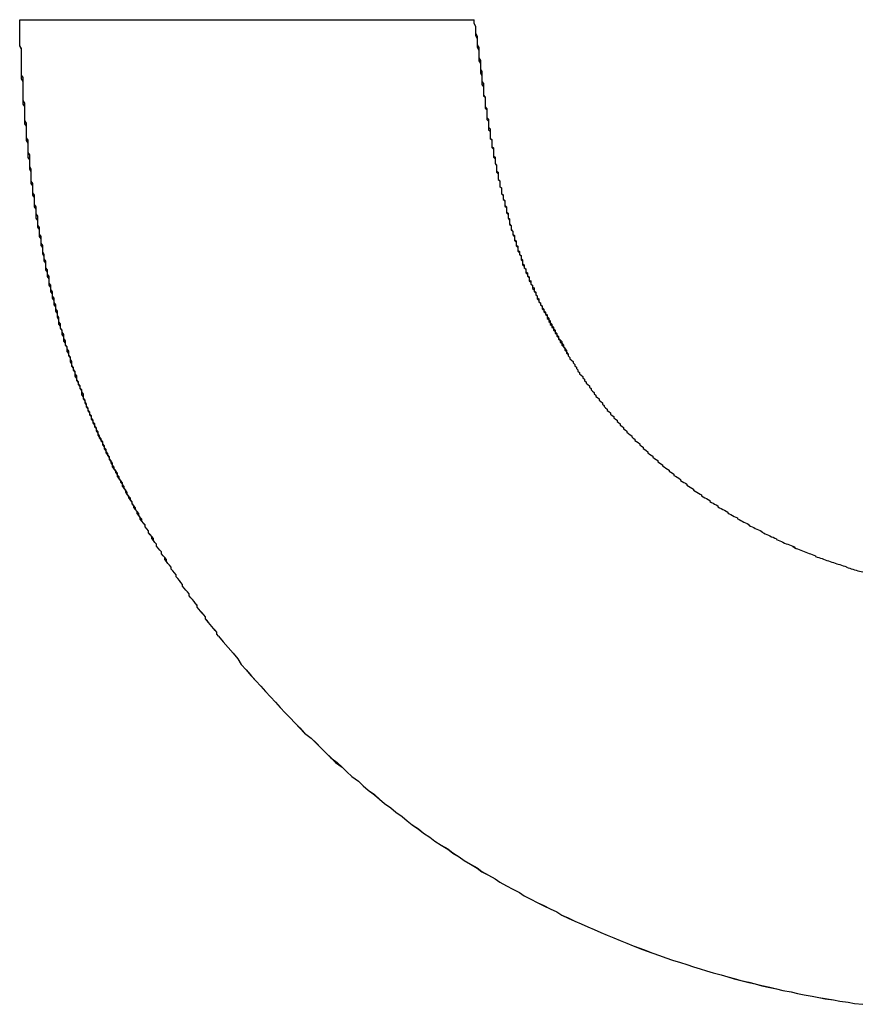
# Model space of a CAD drawing. Extents: x 1107 to 4046, y 937 to 3355.
# Tile 788 of 861: x 3061.12 to 3061.638, y 1749.372 to 1749.977. Entities that reach past the tile are written whole.
import ezdxf

# ---------------------------------------------------------------- set-up
doc = ezdxf.new("R2010")
doc.units = 0
doc.layers.add('KF_VIDA_L___C_LEFT', color=7, linetype='CONTINUOUS')

# ---------------------------------------------------------------- blocks, each defined once
blk = doc.blocks.new('KF_VIDA_L___C_LEFT')
at = {"layer": 'KF_VIDA_L___C_LEFT'}
blk.add_line((171.81686, 60.76384), (172.09614, 60.76384), dxfattribs=at)
blk.add_line((171.81686, 60.76384), (172.09614, 60.76384), dxfattribs=at)
for points in [[(171.939, 60.3849, 0), (171.938, 60.3861, 0), (171.938, 60.3873, 0), (171.937, 60.3885, 0), (171.936, 60.3896, 0), (171.935, 60.3908, 0), (171.934, 60.392, 0), (171.933, 60.3932, 0), (171.932, 60.3944, 0), (171.931, 60.3955, 0), (171.931, 60.3967, 0), (171.93, 60.3979, 0), (171.929, 60.3991, 0), (171.928, 60.4003, 0), (171.927, 60.4014, 0), (171.926, 60.4026, 0), (171.926, 60.4038, 0), (171.925, 60.405, 0), (171.924, 60.4061, 0), (171.923, 60.4073, 0), (171.922, 60.4085, 0), (171.921, 60.4097, 0), (171.921, 60.4108, 0), (171.92, 60.412, 0), (171.919, 60.4132, 0), (171.918, 60.4144, 0), (171.917, 60.4155, 0), (171.917, 60.4167, 0), (171.916, 60.4179, 0), (171.915, 60.4191, 0), (171.914, 60.4202, 0), (171.913, 60.4214, 0), (171.913, 60.4226, 0), (171.912, 60.4238, 0), (171.911, 60.4249, 0), (171.91, 60.4261, 0), (171.91, 60.4273, 0), (171.909, 60.4284, 0), (171.908, 60.4296, 0), (171.907, 60.4308, 0), (171.907, 60.432, 0), (171.906, 60.4331, 0), (171.905, 60.4343, 0), (171.904, 60.4355, 0), (171.904, 60.4367, 0), (171.903, 60.4378, 0), (171.902, 60.439, 0), (171.901, 60.4402, 0), (171.901, 60.4414, 0), (171.9, 60.4425, 0), (171.899, 60.4437, 0), (171.899, 60.4449, 0), (171.898, 60.4461, 0), (171.897, 60.4472, 0), (171.896, 60.4484, 0), (171.896, 60.4496, 0), (171.895, 60.4508, 0), (171.894, 60.4519, 0), (171.894, 60.4531, 0), (171.893, 60.4543, 0), (171.892, 60.4555, 0), (171.892, 60.4567, 0), (171.891, 60.4578, 0), (171.89, 60.459, 0), (171.89, 60.4602, 0), (171.889, 60.4614, 0), (171.888, 60.4626, 0), (171.888, 60.4637, 0), (171.887, 60.4649, 0), (171.886, 60.4661, 0), (171.886, 60.4673, 0), (171.885, 60.4685, 0), (171.885, 60.4697, 0), (171.884, 60.4708, 0), (171.883, 60.472, 0), (171.883, 60.4732, 0), (171.882, 60.4744, 0), (171.881, 60.4756, 0), (171.881, 60.4768, 0), (171.88, 60.478, 0), (171.88, 60.4792, 0), (171.879, 60.4803, 0), (171.878, 60.4815, 0), (171.878, 60.4827, 0), (171.877, 60.4839, 0), (171.877, 60.4851, 0), (171.876, 60.4863, 0), (171.875, 60.4875, 0), (171.875, 60.4887, 0), (171.874, 60.4899, 0), (171.874, 60.4911, 0), (171.873, 60.4923, 0), (171.872, 60.4935, 0), (171.872, 60.4947, 0), (171.871, 60.4959, 0), (171.871, 60.4971, 0), (171.87, 60.4983, 0), (171.87, 60.4995, 0), (171.869, 60.5007, 0), (171.869, 60.5019, 0), (171.868, 60.5031, 0), (171.868, 60.5043, 0), (171.867, 60.5055, 0), (171.866, 60.5068, 0), (171.866, 60.508, 0), (171.865, 60.5092, 0), (171.865, 60.5104, 0), (171.864, 60.5116, 0), (171.864, 60.5128, 0), (171.863, 60.5141, 0), (171.863, 60.5153, 0), (171.862, 60.5165, 0), (171.862, 60.5177, 0), (171.861, 60.5189, 0), (171.861, 60.5202, 0), (171.86, 60.5214, 0), (171.86, 60.5226, 0), (171.859, 60.5238, 0), (171.859, 60.5251, 0), (171.858, 60.5263, 0), (171.858, 60.5275, 0), (171.857, 60.5288, 0), (171.857, 60.53, 0), (171.856, 60.5312, 0), (171.856, 60.5325, 0), (171.856, 60.5337, 0), (171.855, 60.535, 0), (171.855, 60.5362, 0), (171.854, 60.5374, 0), (171.854, 60.5387, 0), (171.853, 60.5399, 0), (171.853, 60.5412, 0), (171.852, 60.5424, 0), (171.852, 60.5437, 0), (171.852, 60.5449, 0), (171.851, 60.5462, 0), (171.851, 60.5475, 0), (171.85, 60.5487, 0), (171.85, 60.55, 0), (171.849, 60.5512, 0), (171.849, 60.5525, 0), (171.849, 60.5538, 0), (171.848, 60.555, 0), (171.848, 60.5563, 0), (171.847, 60.5576, 0), (171.847, 60.5588, 0), (171.847, 60.5601, 0), (171.846, 60.5614, 0), (171.846, 60.5627, 0), (171.845, 60.5639, 0), (171.845, 60.5652, 0), (171.845, 60.5665, 0), (171.844, 60.5678, 0), (171.844, 60.5691, 0), (171.844, 60.5704, 0), (171.843, 60.5717, 0), (171.843, 60.573, 0), (171.842, 60.5742, 0), (171.842, 60.5755, 0), (171.842, 60.5768, 0), (171.841, 60.5781, 0), (171.841, 60.5794, 0), (171.841, 60.5807, 0), (171.84, 60.582, 0), (171.84, 60.5834, 0), (171.84, 60.5847, 0), (171.839, 60.586, 0), (171.839, 60.5873, 0), (171.839, 60.5886, 0), (171.838, 60.5899, 0), (171.838, 60.5912, 0), (171.838, 60.5926, 0), (171.837, 60.5939, 0), (171.837, 60.5952, 0), (171.837, 60.5966, 0), (171.836, 60.5979, 0), (171.836, 60.5992, 0), (171.836, 60.6006, 0), (171.835, 60.6019, 0), (171.835, 60.6032, 0), (171.835, 60.6046, 0), (171.835, 60.6059, 0), (171.834, 60.6073, 0), (171.834, 60.6086, 0), (171.834, 60.61, 0), (171.833, 60.6113, 0), (171.833, 60.6127, 0), (171.833, 60.614, 0), (171.833, 60.6154, 0), (171.832, 60.6168, 0), (171.832, 60.6181, 0), (171.832, 60.6195, 0), (171.831, 60.6209, 0), (171.831, 60.6222, 0), (171.831, 60.6236, 0), (171.831, 60.625, 0), (171.83, 60.6264, 0), (171.83, 60.6277, 0), (171.83, 60.6291, 0), (171.83, 60.6305, 0), (171.829, 60.6319, 0), (171.829, 60.6333, 0), (171.829, 60.6347, 0), (171.829, 60.6361, 0), (171.828, 60.6375, 0), (171.828, 60.6389, 0), (171.828, 60.6403, 0), (171.828, 60.6417, 0), (171.828, 60.6431, 0), (171.827, 60.6445, 0), (171.827, 60.646, 0), (171.827, 60.6474, 0), (171.827, 60.6488, 0), (171.826, 60.6502, 0), (171.826, 60.6516, 0), (171.826, 60.6531, 0), (171.826, 60.6545, 0), (171.826, 60.6559, 0), (171.825, 60.6574, 0), (171.825, 60.6588, 0), (171.825, 60.6603, 0), (171.825, 60.6617, 0), (171.825, 60.6632, 0), (171.824, 60.6646, 0), (171.824, 60.6661, 0), (171.824, 60.6675, 0), (171.824, 60.669, 0), (171.824, 60.6704, 0), (171.824, 60.6719, 0), (171.823, 60.6734, 0), (171.823, 60.6748, 0), (171.823, 60.6763, 0), (171.823, 60.6778, 0), (171.823, 60.6793, 0), (171.823, 60.6808, 0), (171.822, 60.6822, 0), (171.822, 60.6837, 0), (171.822, 60.6852, 0), (171.822, 60.6867, 0), (171.822, 60.6882, 0), (171.822, 60.6897, 0), (171.821, 60.6912, 0), (171.821, 60.6927, 0), (171.821, 60.6942, 0), (171.821, 60.6957, 0), (171.821, 60.6973, 0), (171.821, 60.6988, 0), (171.821, 60.7003, 0), (171.82, 60.7018, 0), (171.82, 60.7034, 0), (171.82, 60.7049, 0), (171.82, 60.7064, 0), (171.82, 60.708, 0), (171.82, 60.7095, 0), (171.82, 60.711, 0), (171.82, 60.7126, 0), (171.819, 60.7141, 0), (171.819, 60.7157, 0), (171.819, 60.7173, 0), (171.819, 60.7188, 0), (171.819, 60.7204, 0), (171.819, 60.7219, 0), (171.819, 60.7235, 0), (171.819, 60.7251, 0), (171.819, 60.7267, 0), (171.819, 60.7282, 0), (171.818, 60.7298, 0), (171.818, 60.7314, 0), (171.818, 60.733, 0), (171.818, 60.7346, 0), (171.818, 60.7362, 0), (171.818, 60.7378, 0), (171.818, 60.7394, 0), (171.818, 60.741, 0), (171.818, 60.7426, 0), (171.818, 60.7442, 0), (171.818, 60.7458, 0), (171.817, 60.7475, 0), (171.817, 60.7491, 0), (171.817, 60.7507, 0), (171.817, 60.7523, 0), (171.817, 60.754, 0), (171.817, 60.7556, 0), (171.817, 60.7572, 0), (171.817, 60.7589, 0), (171.817, 60.7605, 0), (171.817, 60.7622, 0), (171.817, 60.7638, 0)], [(171.939, 60.3849, 0), (171.938, 60.3861, 0), (171.938, 60.3873, 0), (171.937, 60.3884, 0), (171.936, 60.3896, 0), (171.935, 60.3908, 0), (171.934, 60.392, 0), (171.933, 60.3932, 0), (171.932, 60.3943, 0), (171.931, 60.3955, 0), (171.931, 60.3967, 0), (171.93, 60.3979, 0), (171.929, 60.399, 0), (171.928, 60.4002, 0), (171.927, 60.4014, 0), (171.926, 60.4026, 0), (171.926, 60.4037, 0), (171.925, 60.4049, 0), (171.924, 60.4061, 0), (171.923, 60.4073, 0), (171.922, 60.4084, 0), (171.921, 60.4096, 0), (171.921, 60.4108, 0), (171.92, 60.412, 0), (171.919, 60.4131, 0), (171.918, 60.4143, 0), (171.917, 60.4155, 0), (171.917, 60.4167, 0), (171.916, 60.4178, 0), (171.915, 60.419, 0), (171.914, 60.4202, 0), (171.913, 60.4213, 0), (171.913, 60.4225, 0), (171.912, 60.4237, 0), (171.911, 60.4249, 0), (171.91, 60.4261, 0), (171.91, 60.4272, 0), (171.909, 60.4284, 0), (171.908, 60.4296, 0), (171.907, 60.4308, 0), (171.906, 60.4319, 0), (171.906, 60.4331, 0), (171.905, 60.4343, 0), (171.904, 60.4355, 0), (171.904, 60.4366, 0), (171.903, 60.4378, 0), (171.902, 60.439, 0), (171.901, 60.4402, 0), (171.901, 60.4414, 0), (171.9, 60.4425, 0), (171.899, 60.4437, 0), (171.898, 60.4449, 0), (171.898, 60.4461, 0), (171.897, 60.4473, 0), (171.896, 60.4484, 0), (171.896, 60.4496, 0), (171.895, 60.4508, 0), (171.894, 60.452, 0), (171.894, 60.4532, 0), (171.893, 60.4544, 0), (171.892, 60.4556, 0), (171.891, 60.4567, 0), (171.891, 60.4579, 0), (171.89, 60.4591, 0), (171.889, 60.4603, 0), (171.889, 60.4615, 0), (171.888, 60.4627, 0), (171.887, 60.4639, 0), (171.887, 60.4651, 0), (171.886, 60.4663, 0), (171.886, 60.4674, 0), (171.885, 60.4686, 0), (171.884, 60.4698, 0), (171.884, 60.471, 0), (171.883, 60.4722, 0), (171.882, 60.4734, 0), (171.882, 60.4746, 0), (171.881, 60.4758, 0), (171.88, 60.477, 0), (171.88, 60.4782, 0), (171.879, 60.4794, 0), (171.879, 60.4806, 0), (171.878, 60.4818, 0), (171.877, 60.483, 0), (171.877, 60.4842, 0), (171.876, 60.4854, 0), (171.876, 60.4866, 0), (171.875, 60.4878, 0), (171.874, 60.489, 0), (171.874, 60.4902, 0), (171.873, 60.4915, 0), (171.873, 60.4927, 0), (171.872, 60.4939, 0), (171.872, 60.4951, 0), (171.871, 60.4963, 0), (171.87, 60.4975, 0), (171.87, 60.4987, 0), (171.869, 60.5, 0), (171.869, 60.5012, 0), (171.868, 60.5024, 0), (171.868, 60.5036, 0), (171.867, 60.5048, 0), (171.867, 60.5061, 0), (171.866, 60.5073, 0), (171.865, 60.5085, 0), (171.865, 60.5097, 0), (171.864, 60.511, 0), (171.864, 60.5122, 0), (171.863, 60.5134, 0), (171.863, 60.5146, 0), (171.862, 60.5159, 0), (171.862, 60.5171, 0), (171.861, 60.5183, 0), (171.861, 60.5196, 0), (171.86, 60.5208, 0), (171.86, 60.5221, 0), (171.859, 60.5233, 0), (171.859, 60.5245, 0), (171.858, 60.5258, 0), (171.858, 60.527, 0), (171.857, 60.5283, 0), (171.857, 60.5295, 0), (171.856, 60.5308, 0), (171.856, 60.532, 0), (171.855, 60.5333, 0), (171.855, 60.5345, 0), (171.855, 60.5358, 0), (171.854, 60.537, 0), (171.854, 60.5383, 0), (171.853, 60.5395, 0), (171.853, 60.5408, 0), (171.852, 60.5421, 0), (171.852, 60.5433, 0), (171.851, 60.5446, 0), (171.851, 60.5459, 0), (171.851, 60.5471, 0), (171.85, 60.5484, 0), (171.85, 60.5497, 0), (171.849, 60.5509, 0), (171.849, 60.5522, 0), (171.848, 60.5535, 0), (171.848, 60.5548, 0), (171.848, 60.556, 0), (171.847, 60.5573, 0), (171.847, 60.5586, 0), (171.846, 60.5599, 0), (171.846, 60.5612, 0), (171.846, 60.5625, 0), (171.845, 60.5638, 0), (171.845, 60.565, 0), (171.844, 60.5663, 0), (171.844, 60.5676, 0), (171.844, 60.5689, 0), (171.843, 60.5702, 0), (171.843, 60.5715, 0), (171.843, 60.5728, 0), (171.842, 60.5741, 0), (171.842, 60.5754, 0), (171.841, 60.5767, 0), (171.841, 60.578, 0), (171.841, 60.5794, 0), (171.84, 60.5807, 0), (171.84, 60.582, 0), (171.84, 60.5833, 0), (171.839, 60.5846, 0), (171.839, 60.5859, 0), (171.839, 60.5873, 0), (171.838, 60.5886, 0), (171.838, 60.5899, 0), (171.838, 60.5912, 0), (171.837, 60.5926, 0), (171.837, 60.5939, 0), (171.837, 60.5952, 0), (171.836, 60.5966, 0), (171.836, 60.5979, 0), (171.836, 60.5992, 0), (171.835, 60.6006, 0), (171.835, 60.6019, 0), (171.835, 60.6033, 0), (171.835, 60.6046, 0), (171.834, 60.606, 0), (171.834, 60.6073, 0), (171.834, 60.6087, 0), (171.833, 60.61, 0), (171.833, 60.6114, 0), (171.833, 60.6127, 0), (171.833, 60.6141, 0), (171.832, 60.6155, 0), (171.832, 60.6168, 0), (171.832, 60.6182, 0), (171.831, 60.6196, 0), (171.831, 60.6209, 0), (171.831, 60.6223, 0), (171.831, 60.6237, 0), (171.83, 60.6251, 0), (171.83, 60.6264, 0), (171.83, 60.6278, 0), (171.83, 60.6292, 0), (171.829, 60.6306, 0), (171.829, 60.632, 0), (171.829, 60.6334, 0), (171.829, 60.6348, 0), (171.828, 60.6362, 0), (171.828, 60.6376, 0), (171.828, 60.639, 0), (171.828, 60.6404, 0), (171.827, 60.6418, 0), (171.827, 60.6432, 0), (171.827, 60.6446, 0), (171.827, 60.646, 0), (171.827, 60.6474, 0), (171.826, 60.6488, 0), (171.826, 60.6503, 0), (171.826, 60.6517, 0), (171.826, 60.6531, 0), (171.826, 60.6545, 0), (171.825, 60.656, 0), (171.825, 60.6574, 0), (171.825, 60.6588, 0), (171.825, 60.6602, 0), (171.825, 60.6617, 0), (171.824, 60.6631, 0), (171.824, 60.6646, 0), (171.824, 60.666, 0), (171.824, 60.6675, 0), (171.824, 60.6689, 0), (171.824, 60.6704, 0), (171.823, 60.6718, 0), (171.823, 60.6733, 0), (171.823, 60.6747, 0), (171.823, 60.6762, 0), (171.823, 60.6777, 0), (171.822, 60.6791, 0), (171.822, 60.6806, 0), (171.822, 60.6821, 0), (171.822, 60.6835, 0), (171.822, 60.685, 0), (171.822, 60.6865, 0), (171.822, 60.688, 0), (171.821, 60.6895, 0), (171.821, 60.6909, 0), (171.821, 60.6924, 0), (171.821, 60.6939, 0), (171.821, 60.6954, 0), (171.821, 60.6969, 0), (171.821, 60.6984, 0), (171.82, 60.6999, 0), (171.82, 60.7014, 0), (171.82, 60.7029, 0), (171.82, 60.7044, 0), (171.82, 60.706, 0), (171.82, 60.7075, 0), (171.82, 60.709, 0), (171.82, 60.7105, 0), (171.819, 60.712, 0), (171.819, 60.7136, 0), (171.819, 60.7151, 0), (171.819, 60.7166, 0), (171.819, 60.7182, 0), (171.819, 60.7197, 0), (171.819, 60.7212, 0), (171.819, 60.7228, 0), (171.819, 60.7243, 0), (171.819, 60.7259, 0), (171.818, 60.7274, 0), (171.818, 60.729, 0), (171.818, 60.7305, 0), (171.818, 60.7321, 0), (171.818, 60.7336, 0), (171.818, 60.7352, 0), (171.818, 60.7368, 0), (171.818, 60.7383, 0), (171.818, 60.7399, 0), (171.818, 60.7415, 0), (171.818, 60.7431, 0), (171.818, 60.7446, 0), (171.818, 60.7462, 0), (171.817, 60.7478, 0), (171.817, 60.7494, 0), (171.817, 60.751, 0), (171.817, 60.7526, 0), (171.817, 60.7542, 0), (171.817, 60.7558, 0), (171.817, 60.7574, 0), (171.817, 60.759, 0), (171.817, 60.7606, 0), (171.817, 60.7622, 0), (171.817, 60.7638, 0)], [(172.096, 60.7638, 0), (172.096, 60.7618, 0), (172.097, 60.7598, 0), (172.097, 60.7579, 0), (172.097, 60.756, 0), (172.097, 60.7541, 0), (172.098, 60.7523, 0), (172.098, 60.7504, 0), (172.098, 60.7487, 0), (172.098, 60.7469, 0), (172.099, 60.7452, 0), (172.099, 60.7435, 0), (172.099, 60.7418, 0), (172.099, 60.7402, 0), (172.099, 60.7386, 0), (172.1, 60.737, 0), (172.1, 60.7354, 0), (172.1, 60.7339, 0), (172.1, 60.7324, 0), (172.1, 60.7309, 0), (172.101, 60.7295, 0), (172.101, 60.7281, 0), (172.101, 60.7266, 0), (172.101, 60.7253, 0), (172.101, 60.7239, 0), (172.102, 60.7226, 0), (172.102, 60.7213, 0), (172.102, 60.72, 0), (172.102, 60.7187, 0), (172.102, 60.7174, 0), (172.103, 60.7162, 0), (172.103, 60.715, 0), (172.103, 60.7138, 0), (172.103, 60.7126, 0), (172.103, 60.7114, 0), (172.103, 60.7103, 0), (172.104, 60.7091, 0), (172.104, 60.708, 0), (172.104, 60.7069, 0), (172.104, 60.7058, 0), (172.104, 60.7048, 0), (172.104, 60.7037, 0), (172.105, 60.7027, 0), (172.105, 60.7016, 0), (172.105, 60.7006, 0), (172.105, 60.6996, 0), (172.105, 60.6986, 0), (172.105, 60.6977, 0), (172.106, 60.6967, 0), (172.106, 60.6957, 0), (172.106, 60.6948, 0), (172.106, 60.6939, 0), (172.106, 60.6929, 0), (172.106, 60.692, 0), (172.106, 60.6911, 0), (172.107, 60.6902, 0), (172.107, 60.6893, 0), (172.107, 60.6885, 0), (172.107, 60.6876, 0), (172.107, 60.6867, 0), (172.107, 60.6859, 0), (172.108, 60.685, 0), (172.108, 60.6842, 0), (172.108, 60.6834, 0), (172.108, 60.6825, 0), (172.108, 60.6817, 0), (172.108, 60.6809, 0), (172.108, 60.6801, 0), (172.109, 60.6793, 0), (172.109, 60.6785, 0), (172.109, 60.6777, 0), (172.109, 60.6769, 0), (172.109, 60.6761, 0), (172.109, 60.6754, 0), (172.11, 60.6746, 0), (172.11, 60.6738, 0), (172.11, 60.6731, 0), (172.11, 60.6723, 0), (172.11, 60.6715, 0), (172.11, 60.6708, 0), (172.111, 60.67, 0), (172.111, 60.6693, 0), (172.111, 60.6685, 0), (172.111, 60.6678, 0), (172.111, 60.6671, 0), (172.111, 60.6663, 0), (172.111, 60.6656, 0), (172.112, 60.6648, 0), (172.112, 60.6641, 0), (172.112, 60.6634, 0), (172.112, 60.6627, 0), (172.112, 60.6619, 0), (172.112, 60.6612, 0), (172.113, 60.6605, 0), (172.113, 60.6598, 0), (172.113, 60.659, 0), (172.113, 60.6583, 0), (172.113, 60.6576, 0), (172.113, 60.6569, 0), (172.114, 60.6562, 0), (172.114, 60.6555, 0), (172.114, 60.6547, 0), (172.114, 60.654, 0), (172.114, 60.6533, 0), (172.115, 60.6526, 0), (172.115, 60.6519, 0), (172.115, 60.6512, 0), (172.115, 60.6505, 0), (172.115, 60.6498, 0), (172.115, 60.6491, 0), (172.116, 60.6484, 0), (172.116, 60.6477, 0), (172.116, 60.647, 0), (172.116, 60.6463, 0), (172.116, 60.6456, 0), (172.117, 60.6449, 0), (172.117, 60.6442, 0), (172.117, 60.6435, 0), (172.117, 60.6428, 0), (172.117, 60.6421, 0), (172.118, 60.6414, 0), (172.118, 60.6407, 0), (172.118, 60.64, 0), (172.118, 60.6393, 0), (172.118, 60.6387, 0), (172.118, 60.638, 0), (172.119, 60.6373, 0), (172.119, 60.6366, 0), (172.119, 60.6359, 0), (172.119, 60.6353, 0), (172.119, 60.6346, 0), (172.12, 60.6339, 0), (172.12, 60.6332, 0), (172.12, 60.6326, 0), (172.12, 60.6319, 0), (172.121, 60.6312, 0), (172.121, 60.6306, 0), (172.121, 60.6299, 0), (172.121, 60.6293, 0), (172.121, 60.6286, 0), (172.122, 60.6279, 0), (172.122, 60.6273, 0), (172.122, 60.6266, 0), (172.122, 60.626, 0), (172.122, 60.6253, 0), (172.123, 60.6247, 0), (172.123, 60.624, 0), (172.123, 60.6234, 0), (172.123, 60.6227, 0), (172.123, 60.6221, 0), (172.124, 60.6214, 0), (172.124, 60.6208, 0), (172.124, 60.6202, 0), (172.124, 60.6195, 0), (172.125, 60.6189, 0), (172.125, 60.6182, 0), (172.125, 60.6176, 0), (172.125, 60.617, 0), (172.126, 60.6163, 0), (172.126, 60.6157, 0), (172.126, 60.6151, 0), (172.126, 60.6144, 0), (172.126, 60.6138, 0), (172.127, 60.6132, 0), (172.127, 60.6125, 0), (172.127, 60.6119, 0), (172.127, 60.6113, 0), (172.128, 60.6107, 0), (172.128, 60.61, 0), (172.128, 60.6094, 0), (172.128, 60.6088, 0), (172.129, 60.6082, 0), (172.129, 60.6075, 0), (172.129, 60.6069, 0), (172.129, 60.6063, 0), (172.13, 60.6057, 0), (172.13, 60.6051, 0), (172.13, 60.6044, 0), (172.13, 60.6038, 0), (172.131, 60.6032, 0), (172.131, 60.6026, 0), (172.131, 60.602, 0), (172.131, 60.6013, 0), (172.132, 60.6007, 0), (172.132, 60.6001, 0), (172.132, 60.5995, 0), (172.133, 60.5989, 0), (172.133, 60.5983, 0), (172.133, 60.5977, 0), (172.133, 60.5971, 0), (172.134, 60.5964, 0), (172.134, 60.5958, 0), (172.134, 60.5952, 0), (172.134, 60.5946, 0), (172.135, 60.594, 0), (172.135, 60.5934, 0), (172.135, 60.5928, 0), (172.136, 60.5922, 0), (172.136, 60.5916, 0), (172.136, 60.591, 0), (172.136, 60.5904, 0), (172.137, 60.5898, 0), (172.137, 60.5891, 0), (172.137, 60.5885, 0), (172.138, 60.5879, 0), (172.138, 60.5873, 0), (172.138, 60.5867, 0), (172.138, 60.5861, 0), (172.139, 60.5855, 0), (172.139, 60.5849, 0), (172.139, 60.5843, 0), (172.14, 60.5837, 0), (172.14, 60.5831, 0), (172.14, 60.5825, 0), (172.141, 60.5819, 0), (172.141, 60.5813, 0), (172.141, 60.5807, 0), (172.141, 60.5801, 0), (172.142, 60.5795, 0), (172.142, 60.5789, 0), (172.142, 60.5783, 0), (172.143, 60.5777, 0), (172.143, 60.5771, 0), (172.143, 60.5765, 0), (172.144, 60.5759, 0), (172.144, 60.5753, 0), (172.144, 60.5747, 0), (172.145, 60.5741, 0), (172.145, 60.5735, 0), (172.145, 60.5729, 0), (172.146, 60.5723, 0), (172.146, 60.5717, 0), (172.146, 60.5711, 0), (172.147, 60.5705, 0), (172.147, 60.5698, 0), (172.147, 60.5692, 0), (172.148, 60.5686, 0), (172.148, 60.568, 0), (172.148, 60.5674, 0), (172.149, 60.5668, 0), (172.149, 60.5662, 0), (172.149, 60.5656, 0), (172.15, 60.565, 0), (172.15, 60.5644, 0), (172.15, 60.5638, 0), (172.151, 60.5632, 0), (172.151, 60.5626, 0), (172.152, 60.562, 0), (172.152, 60.5614, 0), (172.152, 60.5607, 0), (172.153, 60.5601, 0), (172.153, 60.5595, 0), (172.153, 60.5589, 0), (172.154, 60.5583, 0), (172.154, 60.5577, 0), (172.154, 60.5571, 0)], [(172.096, 60.7638, 0), (172.096, 60.7617, 0), (172.097, 60.7596, 0), (172.097, 60.7576, 0), (172.097, 60.7557, 0), (172.098, 60.7538, 0), (172.098, 60.7519, 0), (172.098, 60.7501, 0), (172.098, 60.7484, 0), (172.099, 60.7467, 0), (172.099, 60.745, 0), (172.099, 60.7434, 0), (172.099, 60.7418, 0), (172.099, 60.7403, 0), (172.1, 60.7388, 0), (172.1, 60.7373, 0), (172.1, 60.7359, 0), (172.1, 60.7345, 0), (172.1, 60.7332, 0), (172.101, 60.7319, 0), (172.101, 60.7306, 0), (172.101, 60.7294, 0), (172.101, 60.7281, 0), (172.101, 60.7269, 0), (172.101, 60.7258, 0), (172.102, 60.7246, 0), (172.102, 60.7235, 0), (172.102, 60.7224, 0), (172.102, 60.7213, 0), (172.102, 60.7202, 0), (172.102, 60.7192, 0), (172.102, 60.7182, 0), (172.102, 60.7171, 0), (172.103, 60.7162, 0), (172.103, 60.7152, 0), (172.103, 60.7142, 0), (172.103, 60.7132, 0), (172.103, 60.7123, 0), (172.103, 60.7114, 0), (172.103, 60.7104, 0), (172.103, 60.7095, 0), (172.104, 60.7086, 0), (172.104, 60.7077, 0), (172.104, 60.7068, 0), (172.104, 60.7059, 0), (172.104, 60.705, 0), (172.104, 60.7041, 0), (172.104, 60.7033, 0), (172.104, 60.7024, 0), (172.105, 60.7015, 0), (172.105, 60.7006, 0), (172.105, 60.6997, 0), (172.105, 60.6989, 0), (172.105, 60.698, 0), (172.105, 60.6971, 0), (172.105, 60.6962, 0), (172.106, 60.6953, 0), (172.106, 60.6944, 0), (172.106, 60.6935, 0), (172.106, 60.6926, 0), (172.106, 60.6917, 0), (172.106, 60.6908, 0), (172.107, 60.6899, 0), (172.107, 60.689, 0), (172.107, 60.6881, 0), (172.107, 60.6871, 0), (172.107, 60.6862, 0), (172.107, 60.6852, 0), (172.108, 60.6843, 0), (172.108, 60.6833, 0), (172.108, 60.6824, 0), (172.108, 60.6814, 0), (172.108, 60.6804, 0), (172.108, 60.6794, 0), (172.109, 60.6784, 0), (172.109, 60.6774, 0), (172.109, 60.6764, 0), (172.109, 60.6754, 0), (172.11, 60.6743, 0), (172.11, 60.6733, 0), (172.11, 60.6722, 0), (172.11, 60.6712, 0), (172.11, 60.6701, 0), (172.111, 60.669, 0), (172.111, 60.668, 0), (172.111, 60.6669, 0), (172.111, 60.6658, 0), (172.112, 60.6647, 0), (172.112, 60.6636, 0), (172.112, 60.6625, 0), (172.112, 60.6613, 0), (172.113, 60.6602, 0), (172.113, 60.6591, 0), (172.113, 60.6579, 0), (172.113, 60.6568, 0), (172.114, 60.6557, 0), (172.114, 60.6545, 0), (172.114, 60.6534, 0), (172.115, 60.6522, 0), (172.115, 60.651, 0), (172.115, 60.6499, 0), (172.116, 60.6487, 0), (172.116, 60.6476, 0), (172.116, 60.6464, 0), (172.116, 60.6452, 0), (172.117, 60.6441, 0), (172.117, 60.6429, 0), (172.117, 60.6418, 0), (172.118, 60.6406, 0), (172.118, 60.6395, 0), (172.118, 60.6383, 0), (172.119, 60.6372, 0), (172.119, 60.636, 0), (172.119, 60.6349, 0), (172.12, 60.6337, 0), (172.12, 60.6326, 0), (172.12, 60.6315, 0), (172.121, 60.6304, 0), (172.121, 60.6292, 0), (172.121, 60.6281, 0), (172.122, 60.627, 0), (172.122, 60.6259, 0), (172.122, 60.6248, 0), (172.123, 60.6237, 0), (172.123, 60.6227, 0), (172.123, 60.6216, 0), (172.124, 60.6205, 0), (172.124, 60.6194, 0), (172.125, 60.6184, 0), (172.125, 60.6173, 0), (172.125, 60.6163, 0), (172.126, 60.6153, 0), (172.126, 60.6142, 0), (172.126, 60.6132, 0), (172.127, 60.6122, 0), (172.127, 60.6112, 0), (172.128, 60.6102, 0), (172.128, 60.6092, 0), (172.128, 60.6082, 0), (172.129, 60.6072, 0), (172.129, 60.6062, 0), (172.13, 60.6052, 0), (172.13, 60.6043, 0), (172.13, 60.6033, 0), (172.131, 60.6024, 0), (172.131, 60.6014, 0), (172.132, 60.6005, 0), (172.132, 60.5995, 0), (172.132, 60.5986, 0), (172.133, 60.5977, 0), (172.133, 60.5967, 0), (172.134, 60.5958, 0), (172.134, 60.5949, 0), (172.135, 60.594, 0), (172.135, 60.5931, 0), (172.135, 60.5922, 0), (172.136, 60.5913, 0), (172.136, 60.5904, 0), (172.137, 60.5895, 0), (172.137, 60.5886, 0), (172.138, 60.5877, 0), (172.138, 60.5868, 0), (172.139, 60.5859, 0), (172.139, 60.585, 0), (172.14, 60.5841, 0), (172.14, 60.5832, 0), (172.141, 60.5823, 0), (172.141, 60.5813, 0), (172.142, 60.5804, 0), (172.142, 60.5795, 0), (172.143, 60.5786, 0), (172.143, 60.5777, 0), (172.144, 60.5767, 0), (172.144, 60.5758, 0), (172.145, 60.5749, 0), (172.145, 60.5739, 0), (172.146, 60.573, 0), (172.146, 60.572, 0), (172.147, 60.571, 0), (172.147, 60.57, 0), (172.148, 60.569, 0), (172.148, 60.568, 0), (172.149, 60.567, 0), (172.15, 60.566, 0), (172.15, 60.5649, 0), (172.151, 60.5638, 0), (172.151, 60.5628, 0), (172.152, 60.5617, 0), (172.153, 60.5605, 0), (172.153, 60.5594, 0), (172.154, 60.5582, 0), (172.154, 60.5571, 0)], [(172.154, 60.5571, 0), (172.155, 60.5562, 0), (172.155, 60.5554, 0), (172.156, 60.5545, 0), (172.157, 60.5536, 0), (172.157, 60.5528, 0), (172.158, 60.5519, 0), (172.158, 60.5511, 0), (172.159, 60.5503, 0), (172.159, 60.5494, 0), (172.16, 60.5486, 0), (172.16, 60.5477, 0), (172.161, 60.5469, 0), (172.161, 60.5461, 0), (172.162, 60.5452, 0), (172.163, 60.5444, 0), (172.163, 60.5436, 0), (172.164, 60.5428, 0), (172.164, 60.5419, 0), (172.165, 60.5411, 0), (172.165, 60.5403, 0), (172.166, 60.5395, 0), (172.167, 60.5387, 0), (172.167, 60.5379, 0), (172.168, 60.537, 0), (172.168, 60.5362, 0), (172.169, 60.5354, 0), (172.17, 60.5346, 0), (172.17, 60.5338, 0), (172.171, 60.533, 0), (172.171, 60.5322, 0), (172.172, 60.5315, 0), (172.173, 60.5307, 0), (172.173, 60.5299, 0), (172.174, 60.5291, 0), (172.175, 60.5283, 0), (172.175, 60.5275, 0), (172.176, 60.5267, 0), (172.176, 60.526, 0), (172.177, 60.5252, 0), (172.178, 60.5244, 0), (172.178, 60.5236, 0), (172.179, 60.5229, 0), (172.18, 60.5221, 0), (172.18, 60.5214, 0), (172.181, 60.5206, 0), (172.182, 60.5198, 0), (172.182, 60.5191, 0), (172.183, 60.5183, 0), (172.184, 60.5176, 0), (172.184, 60.5168, 0), (172.185, 60.5161, 0), (172.186, 60.5153, 0), (172.186, 60.5146, 0), (172.187, 60.5139, 0), (172.188, 60.5131, 0), (172.188, 60.5124, 0), (172.189, 60.5116, 0), (172.19, 60.5109, 0), (172.19, 60.5102, 0), (172.191, 60.5095, 0), (172.192, 60.5087, 0), (172.193, 60.508, 0), (172.193, 60.5073, 0), (172.194, 60.5066, 0), (172.195, 60.5059, 0), (172.195, 60.5052, 0), (172.196, 60.5045, 0), (172.197, 60.5038, 0), (172.198, 60.5031, 0), (172.198, 60.5024, 0), (172.199, 60.5017, 0), (172.2, 60.501, 0), (172.2, 60.5003, 0), (172.201, 60.4996, 0), (172.202, 60.4989, 0), (172.203, 60.4982, 0), (172.203, 60.4975, 0), (172.204, 60.4968, 0), (172.205, 60.4962, 0), (172.206, 60.4955, 0), (172.206, 60.4948, 0), (172.207, 60.4941, 0), (172.208, 60.4935, 0), (172.209, 60.4928, 0), (172.209, 60.4921, 0), (172.21, 60.4915, 0), (172.211, 60.4908, 0), (172.212, 60.4902, 0), (172.212, 60.4895, 0), (172.213, 60.4889, 0), (172.214, 60.4882, 0), (172.215, 60.4876, 0), (172.216, 60.4869, 0), (172.216, 60.4863, 0), (172.217, 60.4856, 0), (172.218, 60.485, 0), (172.219, 60.4844, 0), (172.219, 60.4837, 0), (172.22, 60.4831, 0), (172.221, 60.4825, 0), (172.222, 60.4819, 0), (172.223, 60.4812, 0), (172.223, 60.4806, 0), (172.224, 60.48, 0), (172.225, 60.4794, 0), (172.226, 60.4788, 0), (172.227, 60.4782, 0), (172.227, 60.4776, 0), (172.228, 60.477, 0), (172.229, 60.4764, 0), (172.23, 60.4758, 0), (172.231, 60.4752, 0), (172.231, 60.4746, 0), (172.232, 60.474, 0), (172.233, 60.4734, 0), (172.234, 60.4728, 0), (172.235, 60.4722, 0), (172.236, 60.4717, 0), (172.236, 60.4711, 0), (172.237, 60.4705, 0), (172.238, 60.4699, 0), (172.239, 60.4694, 0), (172.24, 60.4688, 0), (172.241, 60.4682, 0), (172.241, 60.4677, 0), (172.242, 60.4671, 0), (172.243, 60.4666, 0), (172.244, 60.466, 0), (172.245, 60.4655, 0), (172.246, 60.4649, 0), (172.246, 60.4644, 0), (172.247, 60.4638, 0), (172.248, 60.4633, 0), (172.249, 60.4627, 0), (172.25, 60.4622, 0), (172.251, 60.4617, 0), (172.252, 60.4611, 0), (172.252, 60.4606, 0), (172.253, 60.4601, 0), (172.254, 60.4596, 0), (172.255, 60.459, 0), (172.256, 60.4585, 0), (172.257, 60.458, 0), (172.258, 60.4575, 0), (172.258, 60.457, 0), (172.259, 60.4565, 0), (172.26, 60.456, 0), (172.261, 60.4555, 0), (172.262, 60.455, 0), (172.263, 60.4545, 0), (172.264, 60.454, 0), (172.265, 60.4535, 0), (172.265, 60.453, 0), (172.266, 60.4525, 0), (172.267, 60.4521, 0), (172.268, 60.4516, 0), (172.269, 60.4511, 0), (172.27, 60.4506, 0), (172.271, 60.4502, 0), (172.272, 60.4497, 0), (172.273, 60.4492, 0), (172.273, 60.4488, 0), (172.274, 60.4483, 0), (172.275, 60.4478, 0), (172.276, 60.4474, 0), (172.277, 60.4469, 0), (172.278, 60.4465, 0), (172.279, 60.446, 0), (172.28, 60.4456, 0), (172.281, 60.4451, 0), (172.282, 60.4447, 0), (172.282, 60.4443, 0), (172.283, 60.4438, 0), (172.284, 60.4434, 0), (172.285, 60.443, 0), (172.286, 60.4426, 0), (172.287, 60.4421, 0), (172.288, 60.4417, 0), (172.289, 60.4413, 0), (172.29, 60.4409, 0), (172.291, 60.4405, 0), (172.292, 60.4401, 0), (172.292, 60.4397, 0), (172.293, 60.4393, 0), (172.294, 60.4388, 0), (172.295, 60.4385, 0), (172.296, 60.4381, 0), (172.297, 60.4377, 0), (172.298, 60.4373, 0), (172.299, 60.4369, 0), (172.3, 60.4365, 0), (172.301, 60.4361, 0), (172.302, 60.4357, 0), (172.303, 60.4354, 0), (172.304, 60.435, 0), (172.305, 60.4346, 0), (172.306, 60.4343, 0), (172.306, 60.4339, 0), (172.307, 60.4335, 0), (172.308, 60.4332, 0), (172.309, 60.4328, 0), (172.31, 60.4325, 0), (172.311, 60.4321, 0), (172.312, 60.4318, 0), (172.313, 60.4314, 0), (172.314, 60.4311, 0), (172.315, 60.4307, 0), (172.316, 60.4304, 0), (172.317, 60.4301, 0), (172.318, 60.4297, 0), (172.319, 60.4294, 0), (172.32, 60.4291, 0), (172.321, 60.4288, 0), (172.322, 60.4284, 0), (172.323, 60.4281, 0), (172.324, 60.4278, 0), (172.325, 60.4275, 0), (172.325, 60.4272, 0), (172.326, 60.4269, 0), (172.327, 60.4266, 0), (172.328, 60.4263, 0), (172.329, 60.426, 0), (172.33, 60.4257, 0), (172.331, 60.4254, 0), (172.332, 60.4251, 0), (172.333, 60.4248, 0), (172.334, 60.4245, 0), (172.335, 60.4243, 0)], [(172.154, 60.5571, 0), (172.155, 60.5562, 0), (172.155, 60.5554, 0), (172.156, 60.5545, 0), (172.157, 60.5536, 0), (172.157, 60.5528, 0), (172.158, 60.5519, 0), (172.158, 60.5511, 0), (172.159, 60.5503, 0), (172.159, 60.5494, 0), (172.16, 60.5486, 0), (172.16, 60.5477, 0), (172.161, 60.5469, 0), (172.161, 60.5461, 0), (172.162, 60.5452, 0), (172.163, 60.5444, 0), (172.163, 60.5436, 0), (172.164, 60.5428, 0), (172.164, 60.5419, 0), (172.165, 60.5411, 0), (172.165, 60.5403, 0), (172.166, 60.5395, 0), (172.167, 60.5387, 0), (172.167, 60.5379, 0), (172.168, 60.5371, 0), (172.168, 60.5362, 0), (172.169, 60.5354, 0), (172.17, 60.5346, 0), (172.17, 60.5338, 0), (172.171, 60.533, 0), (172.171, 60.5322, 0), (172.172, 60.5315, 0), (172.173, 60.5307, 0), (172.173, 60.5299, 0), (172.174, 60.5291, 0), (172.175, 60.5283, 0), (172.175, 60.5275, 0), (172.176, 60.5267, 0), (172.176, 60.526, 0), (172.177, 60.5252, 0), (172.178, 60.5244, 0), (172.178, 60.5236, 0), (172.179, 60.5229, 0), (172.18, 60.5221, 0), (172.18, 60.5214, 0), (172.181, 60.5206, 0), (172.182, 60.5198, 0), (172.182, 60.5191, 0), (172.183, 60.5183, 0), (172.184, 60.5176, 0), (172.184, 60.5168, 0), (172.185, 60.5161, 0), (172.186, 60.5153, 0), (172.186, 60.5146, 0), (172.187, 60.5139, 0), (172.188, 60.5131, 0), (172.188, 60.5124, 0), (172.189, 60.5116, 0), (172.19, 60.5109, 0), (172.19, 60.5102, 0), (172.191, 60.5095, 0), (172.192, 60.5087, 0), (172.193, 60.508, 0), (172.193, 60.5073, 0), (172.194, 60.5066, 0), (172.195, 60.5059, 0), (172.195, 60.5052, 0), (172.196, 60.5045, 0), (172.197, 60.5038, 0), (172.198, 60.5031, 0), (172.198, 60.5024, 0), (172.199, 60.5017, 0), (172.2, 60.501, 0), (172.2, 60.5003, 0), (172.201, 60.4996, 0), (172.202, 60.4989, 0), (172.203, 60.4982, 0), (172.203, 60.4975, 0), (172.204, 60.4968, 0), (172.205, 60.4962, 0), (172.206, 60.4955, 0), (172.206, 60.4948, 0), (172.207, 60.4941, 0), (172.208, 60.4935, 0), (172.209, 60.4928, 0), (172.209, 60.4921, 0), (172.21, 60.4915, 0), (172.211, 60.4908, 0), (172.212, 60.4902, 0), (172.212, 60.4895, 0), (172.213, 60.4889, 0), (172.214, 60.4882, 0), (172.215, 60.4876, 0), (172.216, 60.4869, 0), (172.216, 60.4863, 0), (172.217, 60.4856, 0), (172.218, 60.485, 0), (172.219, 60.4844, 0), (172.219, 60.4837, 0), (172.22, 60.4831, 0), (172.221, 60.4825, 0), (172.222, 60.4819, 0), (172.223, 60.4812, 0), (172.223, 60.4806, 0), (172.224, 60.48, 0), (172.225, 60.4794, 0), (172.226, 60.4788, 0), (172.227, 60.4782, 0), (172.227, 60.4776, 0), (172.228, 60.477, 0), (172.229, 60.4764, 0), (172.23, 60.4758, 0), (172.231, 60.4752, 0), (172.231, 60.4746, 0), (172.232, 60.474, 0), (172.233, 60.4734, 0), (172.234, 60.4728, 0), (172.235, 60.4722, 0), (172.236, 60.4717, 0), (172.236, 60.4711, 0), (172.237, 60.4705, 0), (172.238, 60.4699, 0), (172.239, 60.4694, 0), (172.24, 60.4688, 0), (172.241, 60.4682, 0), (172.241, 60.4677, 0), (172.242, 60.4671, 0), (172.243, 60.4666, 0), (172.244, 60.466, 0), (172.245, 60.4655, 0), (172.246, 60.4649, 0), (172.246, 60.4644, 0), (172.247, 60.4638, 0), (172.248, 60.4633, 0), (172.249, 60.4627, 0), (172.25, 60.4622, 0), (172.251, 60.4617, 0), (172.252, 60.4611, 0), (172.252, 60.4606, 0), (172.253, 60.4601, 0), (172.254, 60.4596, 0), (172.255, 60.459, 0), (172.256, 60.4585, 0), (172.257, 60.458, 0), (172.258, 60.4575, 0), (172.258, 60.457, 0), (172.259, 60.4565, 0), (172.26, 60.456, 0), (172.261, 60.4555, 0), (172.262, 60.455, 0), (172.263, 60.4545, 0), (172.264, 60.454, 0), (172.265, 60.4535, 0), (172.265, 60.453, 0), (172.266, 60.4525, 0), (172.267, 60.4521, 0), (172.268, 60.4516, 0), (172.269, 60.4511, 0), (172.27, 60.4506, 0), (172.271, 60.4502, 0), (172.272, 60.4497, 0), (172.273, 60.4492, 0), (172.273, 60.4488, 0), (172.274, 60.4483, 0), (172.275, 60.4478, 0), (172.276, 60.4474, 0), (172.277, 60.4469, 0), (172.278, 60.4465, 0), (172.279, 60.446, 0), (172.28, 60.4456, 0), (172.281, 60.4451, 0), (172.282, 60.4447, 0), (172.282, 60.4443, 0), (172.283, 60.4438, 0), (172.284, 60.4434, 0), (172.285, 60.443, 0), (172.286, 60.4426, 0), (172.287, 60.4421, 0), (172.288, 60.4417, 0), (172.289, 60.4413, 0), (172.29, 60.4409, 0), (172.291, 60.4405, 0), (172.292, 60.4401, 0), (172.293, 60.4397, 0), (172.293, 60.4392, 0), (172.294, 60.4388, 0), (172.295, 60.4385, 0), (172.296, 60.4381, 0), (172.297, 60.4377, 0), (172.298, 60.4373, 0), (172.299, 60.4369, 0), (172.3, 60.4365, 0), (172.301, 60.4361, 0), (172.302, 60.4357, 0), (172.303, 60.4354, 0), (172.304, 60.435, 0), (172.305, 60.4346, 0), (172.306, 60.4343, 0), (172.306, 60.4339, 0), (172.307, 60.4335, 0), (172.308, 60.4332, 0), (172.309, 60.4328, 0), (172.31, 60.4325, 0), (172.311, 60.4321, 0), (172.312, 60.4318, 0), (172.313, 60.4314, 0), (172.314, 60.4311, 0), (172.315, 60.4307, 0), (172.316, 60.4304, 0), (172.317, 60.4301, 0), (172.318, 60.4297, 0), (172.319, 60.4294, 0), (172.32, 60.4291, 0), (172.321, 60.4288, 0), (172.322, 60.4284, 0), (172.323, 60.4281, 0), (172.324, 60.4278, 0), (172.325, 60.4275, 0), (172.325, 60.4272, 0), (172.326, 60.4269, 0), (172.327, 60.4266, 0), (172.328, 60.4263, 0), (172.329, 60.426, 0), (172.33, 60.4257, 0), (172.331, 60.4254, 0), (172.332, 60.4251, 0), (172.333, 60.4248, 0), (172.334, 60.4245, 0), (172.335, 60.4243, 0)], [(171.939, 60.3849, 0), (171.942, 60.3814, 0), (171.945, 60.3779, 0), (171.948, 60.3744, 0), (171.951, 60.371, 0), (171.953, 60.3675, 0), (171.956, 60.3641, 0), (171.959, 60.3608, 0), (171.962, 60.3574, 0), (171.965, 60.3541, 0), (171.968, 60.3508, 0), (171.971, 60.3475, 0), (171.974, 60.3442, 0), (171.977, 60.341, 0), (171.98, 60.3378, 0), (171.983, 60.3346, 0), (171.986, 60.3315, 0), (171.989, 60.3284, 0), (171.992, 60.3253, 0), (171.996, 60.3222, 0), (171.999, 60.3192, 0), (172.002, 60.3161, 0), (172.005, 60.3132, 0), (172.008, 60.3102, 0), (172.011, 60.3072, 0), (172.015, 60.3043, 0), (172.018, 60.3014, 0), (172.021, 60.2986, 0), (172.025, 60.2957, 0), (172.028, 60.2929, 0), (172.031, 60.2901, 0), (172.035, 60.2874, 0), (172.038, 60.2847, 0), (172.041, 60.282, 0), (172.045, 60.2793, 0), (172.048, 60.2766, 0), (172.052, 60.274, 0), (172.055, 60.2714, 0), (172.058, 60.2688, 0), (172.062, 60.2663, 0), (172.065, 60.2638, 0), (172.069, 60.2613, 0), (172.072, 60.2588, 0), (172.076, 60.2564, 0), (172.08, 60.254, 0), (172.083, 60.2516, 0), (172.087, 60.2492, 0), (172.09, 60.2469, 0), (172.094, 60.2446, 0), (172.098, 60.2424, 0), (172.101, 60.2401, 0), (172.105, 60.2379, 0), (172.109, 60.2357, 0), (172.112, 60.2335, 0), (172.116, 60.2314, 0), (172.12, 60.2293, 0), (172.124, 60.2272, 0), (172.127, 60.2252, 0), (172.131, 60.2231, 0), (172.135, 60.2211, 0), (172.139, 60.2192, 0), (172.143, 60.2172, 0), (172.147, 60.2153, 0), (172.15, 60.2134, 0), (172.154, 60.2116, 0), (172.158, 60.2097, 0), (172.162, 60.2079, 0), (172.166, 60.2062, 0), (172.17, 60.2044, 0), (172.174, 60.2027, 0), (172.178, 60.201, 0), (172.182, 60.1994, 0), (172.186, 60.1977, 0), (172.19, 60.1961, 0), (172.194, 60.1945, 0), (172.198, 60.193, 0), (172.202, 60.1915, 0), (172.206, 60.19, 0), (172.21, 60.1885, 0), (172.214, 60.1871, 0), (172.218, 60.1857, 0), (172.223, 60.1843, 0), (172.227, 60.1829, 0), (172.231, 60.1816, 0), (172.235, 60.1803, 0), (172.239, 60.1791, 0), (172.243, 60.1778, 0), (172.248, 60.1766, 0), (172.252, 60.1754, 0), (172.256, 60.1743, 0), (172.26, 60.1732, 0), (172.265, 60.1721, 0), (172.269, 60.171, 0), (172.273, 60.17, 0), (172.278, 60.169, 0), (172.282, 60.168, 0), (172.286, 60.167, 0), (172.291, 60.1661, 0), (172.295, 60.1652, 0), (172.299, 60.1644, 0), (172.304, 60.1635, 0), (172.308, 60.1627, 0), (172.312, 60.162, 0), (172.317, 60.1612, 0), (172.321, 60.1605, 0), (172.326, 60.1598, 0), (172.33, 60.1591, 0), (172.335, 60.1585, 0)], [(171.939, 60.3849, 0), (171.942, 60.3814, 0), (171.945, 60.3779, 0), (171.948, 60.3744, 0), (171.951, 60.371, 0), (171.953, 60.3675, 0), (171.956, 60.3641, 0), (171.959, 60.3607, 0), (171.962, 60.3574, 0), (171.965, 60.3541, 0), (171.968, 60.3508, 0), (171.971, 60.3475, 0), (171.974, 60.3442, 0), (171.977, 60.341, 0), (171.98, 60.3378, 0), (171.983, 60.3346, 0), (171.986, 60.3315, 0), (171.989, 60.3283, 0), (171.992, 60.3252, 0), (171.996, 60.3222, 0), (171.999, 60.3191, 0), (172.002, 60.3161, 0), (172.005, 60.3131, 0), (172.008, 60.3101, 0), (172.012, 60.3072, 0), (172.015, 60.3043, 0), (172.018, 60.3014, 0), (172.021, 60.2985, 0), (172.025, 60.2957, 0), (172.028, 60.2929, 0), (172.031, 60.2901, 0), (172.035, 60.2873, 0), (172.038, 60.2846, 0), (172.041, 60.2819, 0), (172.045, 60.2792, 0), (172.048, 60.2766, 0), (172.052, 60.274, 0), (172.055, 60.2714, 0), (172.058, 60.2688, 0), (172.062, 60.2662, 0), (172.065, 60.2637, 0), (172.069, 60.2612, 0), (172.072, 60.2588, 0), (172.076, 60.2563, 0), (172.08, 60.2539, 0), (172.083, 60.2515, 0), (172.087, 60.2492, 0), (172.09, 60.2469, 0), (172.094, 60.2446, 0), (172.098, 60.2423, 0), (172.101, 60.24, 0), (172.105, 60.2378, 0), (172.109, 60.2356, 0), (172.112, 60.2335, 0), (172.116, 60.2313, 0), (172.12, 60.2292, 0), (172.124, 60.2272, 0), (172.127, 60.2251, 0), (172.131, 60.2231, 0), (172.135, 60.2211, 0), (172.139, 60.2191, 0), (172.143, 60.2172, 0), (172.147, 60.2153, 0), (172.15, 60.2134, 0), (172.154, 60.2115, 0), (172.158, 60.2097, 0), (172.162, 60.2079, 0), (172.166, 60.2061, 0), (172.17, 60.2044, 0), (172.174, 60.2026, 0), (172.178, 60.201, 0), (172.182, 60.1993, 0), (172.186, 60.1977, 0), (172.19, 60.1961, 0), (172.194, 60.1945, 0), (172.198, 60.1929, 0), (172.202, 60.1914, 0), (172.206, 60.1899, 0), (172.21, 60.1885, 0), (172.214, 60.187, 0), (172.218, 60.1856, 0), (172.223, 60.1842, 0), (172.227, 60.1829, 0), (172.231, 60.1816, 0), (172.235, 60.1803, 0), (172.239, 60.179, 0), (172.243, 60.1778, 0), (172.248, 60.1766, 0), (172.252, 60.1754, 0), (172.256, 60.1742, 0), (172.26, 60.1731, 0), (172.265, 60.172, 0), (172.269, 60.171, 0), (172.273, 60.1699, 0), (172.278, 60.1689, 0), (172.282, 60.168, 0), (172.286, 60.167, 0), (172.291, 60.1661, 0), (172.295, 60.1652, 0), (172.299, 60.1643, 0), (172.304, 60.1635, 0), (172.308, 60.1627, 0), (172.312, 60.1619, 0), (172.317, 60.1612, 0), (172.321, 60.1605, 0), (172.326, 60.1598, 0), (172.33, 60.1591, 0), (172.335, 60.1585, 0)]]:
    blk.add_polyline3d(points, dxfattribs=at)

msp = doc.modelspace()

# ---------------------------------------------------------------- block references
at = {"layer": 'KF_VIDA_L___C_LEFT'}
msp.add_blockref('KF_VIDA_L___C_LEFT', (2889.30355, 1689.21316), dxfattribs=at)

doc.saveas('drawing.dxf')
